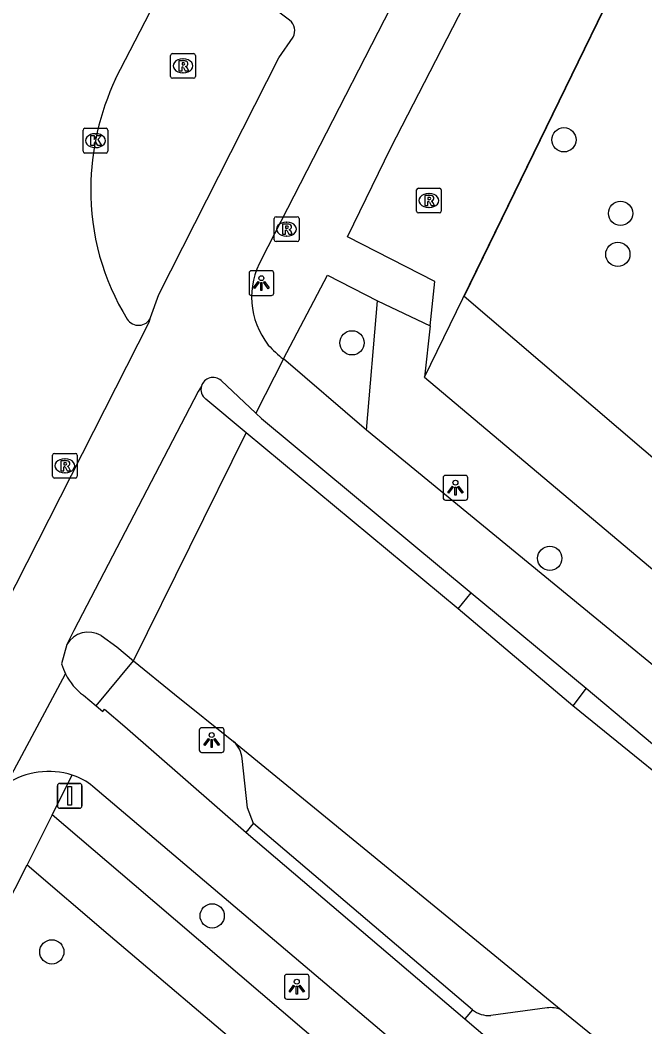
# Model space of a CAD drawing. Extents: x 161477 to 163040, y 383680 to 384868.
# Drawn here: x 161676.46 to 161701.66, y 384537.26 to 384577.84 of the extents above; entities that cross this region are included whole.
import ezdxf

# ---------------------------------------------------------------- set-up
doc = ezdxf.new("R2010")
doc.units = 0
for name, color, linetype in [('IMGEO_Boom', 7, 'Continuous'), ('IMGEO_Fietspad_gesloten', 7, 'Continuous'), ('IMGEO_Groenvoorziening', 7, 'Continuous'), ('IMGEO_Hek', 7, 'Continuous'), ('IMGEO_Kolk', 7, 'Continuous'), ('IMGEO_Lichtpunt', 7, 'Continuous'), ('IMGEO_Parkeervlak_halfverhard', 7, 'Continuous'), ('IMGEO_Rijbaan_lokaal_gesloten', 7, 'Continuous'), ('IMGEO_Rijbaan_lokaal_open', 7, 'Continuous'), ('IMGEO_Rioolput', 7, 'Continuous'), ('IMGEO_Verkeersbordpaal', 7, 'Continuous'), ('IMGEO_Verkeerseiland_open', 7, 'Continuous'), ('IMGEO_Voetpad_open', 7, 'Continuous')]:
    doc.layers.add(name, color=color, linetype=linetype)

msp = doc.modelspace()

# ---------------------------------------------------------------- linework, layer by layer
at = {"layer": 'IMGEO_Boom'}
for centre in [(161698.392, 384573.016), (161700.675, 384570.05), (161700.566, 384568.399), (161689.845, 384564.831), (161697.821, 384556.146), (161684.205, 384541.732), (161677.738, 384540.281)]:
    msp.add_circle(centre, 0.489, dxfattribs=at)
at = {"layer": 'IMGEO_Fietspad_gesloten'}
for points in [[(161686.205, 384568.22), (161693.509, 384582.44)], [(161687.327, 384577.839), (161683.591, 384580.662)], [(161681.723, 384565.846), (161682.057, 384566.78), (161686.89, 384576.321), (161687.466, 384577.152)], [(161687.075, 384564.182), (161685.966, 384561.992)], [(161690.433, 384561.316), (161687.075, 384564.182)], [(161685.966, 384561.992), (161684.563, 384563.315)], [(161685.966, 384561.992), (161686.191, 384561.78), (161694.656, 384554.753)], [(161712.387, 384543.312), (161690.433, 384561.316)], [(161678.338, 384552.67), (161678.133, 384551.887)], [(161675.907, 384547.044), (161678.292, 384551.482)], [(161699.289, 384550.909), (161703.129, 384547.68)], [(161679.011, 384550.623), (161679.526, 384550.201)], [(161679.526, 384550.201), (161679.798, 384549.968), (161679.856, 384550.067), (161680.679, 384549.366), (161685.58, 384545.099)], [(161742.471, 384493.27), (161738.494, 384496.491), (161732.151, 384501.995), (161718.936, 384513.436), (161679.396, 384546.949)], [(161685.58, 384545.099), (161694.395, 384537.587)], [(161694.395, 384537.587), (161698.057, 384534.466)]]:
    msp.add_lwpolyline(points, dxfattribs=at)
for centre, radius, start, end in [((161687.009, 384577.417), 0.529, 329.9005, 52.9758), ((161688.902, 384566.676), 3.108, 150.2052, 218.446), ((161690.22, 384568.194), 5.098, 222.6058, 231.9049), ((161684.242, 384562.937), 0.496, 49.6734, 161.9114), ((161680.384, 384552.537), 2.343, 196.1067, 206.7625), ((161680.461, 384552.567), 2.425, 206.574, 233.286), ((161677.616, 384544.433), 3.12, 72.3791, 123.2032), ((161677.84, 384545.101), 2.415, 49.9034, 72.6647)]:
    msp.add_arc(centre, radius, start, end, dxfattribs=at)
at = {"layer": 'IMGEO_Groenvoorziening'}
msp.add_lwpolyline([(161692.773, 384563.441), (161725.311, 384630.208)], dxfattribs=at)
at = {"layer": 'IMGEO_Hek'}
for points in [[(161725.311, 384630.208), (161694.364, 384566.706)], [(161694.364, 384566.706), (161703.664, 384558.776), (161724.439, 384541.249), (161745.033, 384523.877), (161742.926, 384521.23)]]:
    msp.add_lwpolyline(points, dxfattribs=at)
at = {"layer": 'IMGEO_Kolk'}
for p, q in [((161678.997, 384572.556), (161678.997, 384573.408)), ((161679.072, 384573.482), (161679.924, 384573.482)), ((161679.485, 384573.262), (161679.51, 384573.262)), ((161679.998, 384573.408), (161679.998, 384572.556)), ((161679.924, 384572.482), (161679.072, 384572.482)), ((161679.508, 384572.702), (161679.483, 384572.702))]:
    msp.add_line(p, q, dxfattribs=at)
for points in [[(161678.997, 384572.556), (161678.997, 384573.408)], [(161679.072, 384573.482), (161679.924, 384573.482)], [(161679.318, 384573.182), (161679.441, 384573.182), (161679.441, 384573.031), (161679.571, 384573.182), (161679.735, 384573.182), (161679.589, 384573.031), (161679.742, 384572.782), (161679.59, 384572.782), (161679.505, 384572.946), (161679.441, 384572.879), (161679.441, 384572.782), (161679.318, 384572.782), (161679.318, 384573.182)], [(161679.998, 384573.408), (161679.998, 384572.556)], [(161679.924, 384572.482), (161679.072, 384572.482)]]:
    msp.add_lwpolyline(points, dxfattribs=at)
for centre, start, end in [((161679.074, 384573.406), 91.552, 178.448), ((161679.074, 384573.406), 91.552, 178.448), ((161679.922, 384573.406), 1.552, 88.448), ((161679.922, 384573.406), 1.552, 88.448), ((161679.074, 384572.558), 181.552, 268.448), ((161679.074, 384572.558), 181.552, 268.448), ((161679.922, 384572.558), 271.552, 358.448), ((161679.922, 384572.558), 271.552, 358.448)]:
    msp.add_arc(centre, 0.0765, start, end, dxfattribs=at)
for centre, major_axis, ratio, start_param, end_param in [((161679.484, 384572.982), (-0.387, 0.002), 0.722429, 4.712389, 7.853982), ((161679.509, 384572.982), (-0.39, 0.002), 0.717154, 1.570796, 4.712389)]:
    msp.add_ellipse(centre, major_axis=major_axis, ratio=ratio, start_param=start_param, end_param=end_param, dxfattribs=at)
at = {"layer": 'IMGEO_Lichtpunt'}
for p, q in [((161685.691, 384567.641), (161685.691, 384566.834)), ((161685.691, 384567.641), (161685.691, 384566.834)), ((161686.593, 384567.736), (161685.785, 384567.736)), ((161686.593, 384567.736), (161685.785, 384567.736)), ((161686.687, 384566.834), (161686.687, 384567.641)), ((161686.687, 384566.834), (161686.687, 384567.641)), ((161685.785, 384566.74), (161686.593, 384566.74)), ((161685.785, 384566.74), (161686.593, 384566.74)), ((161693.517, 384559.395), (161693.517, 384558.588)), ((161693.517, 384559.395), (161693.517, 384558.588)), ((161694.419, 384559.49), (161693.611, 384559.49)), ((161694.419, 384559.49), (161693.611, 384559.49)), ((161694.513, 384558.588), (161694.513, 384559.395)), ((161694.513, 384558.588), (161694.513, 384559.395)), ((161693.611, 384558.494), (161694.419, 384558.494)), ((161693.611, 384558.494), (161694.419, 384558.494)), ((161683.687, 384549.223), (161683.687, 384548.416)), ((161683.687, 384549.223), (161683.687, 384548.416)), ((161684.589, 384549.318), (161683.781, 384549.318)), ((161684.589, 384549.318), (161683.781, 384549.318)), ((161684.683, 384548.416), (161684.683, 384549.223)), ((161684.683, 384548.416), (161684.683, 384549.223)), ((161683.781, 384548.322), (161684.589, 384548.322)), ((161683.781, 384548.322), (161684.589, 384548.322)), ((161687.117, 384539.28), (161687.117, 384538.473)), ((161687.117, 384539.28), (161687.117, 384538.473)), ((161688.019, 384539.375), (161687.211, 384539.375)), ((161688.019, 384539.375), (161687.211, 384539.375)), ((161688.113, 384538.473), (161688.113, 384539.28)), ((161688.113, 384538.473), (161688.113, 384539.28)), ((161687.211, 384538.379), (161688.019, 384538.379)), ((161687.211, 384538.379), (161688.019, 384538.379))]:
    msp.add_line(p, q, dxfattribs=at)
for points in [[(161686.065, 384567.305), (161686.104, 384567.277), (161685.916, 384567.015), (161685.878, 384567.042), (161686.065, 384567.305)], [(161686.167, 384567.257), (161686.214, 384567.257), (161686.214, 384566.935), (161686.167, 384566.935), (161686.167, 384567.257)], [(161686.277, 384567.277), (161686.315, 384567.304), (161686.502, 384567.042), (161686.463, 384567.014), (161686.277, 384567.277)], [(161693.891, 384559.059), (161693.93, 384559.031), (161693.742, 384558.769), (161693.704, 384558.796), (161693.891, 384559.059)], [(161693.993, 384559.011), (161694.04, 384559.011), (161694.04, 384558.689), (161693.993, 384558.689), (161693.993, 384559.011)], [(161694.103, 384559.031), (161694.141, 384559.058), (161694.328, 384558.796), (161694.289, 384558.768), (161694.103, 384559.031)], [(161684.061, 384548.887), (161684.1, 384548.859), (161683.912, 384548.597), (161683.874, 384548.624), (161684.061, 384548.887)], [(161684.163, 384548.839), (161684.21, 384548.839), (161684.21, 384548.517), (161684.163, 384548.517), (161684.163, 384548.839)], [(161684.273, 384548.859), (161684.311, 384548.886), (161684.498, 384548.624), (161684.459, 384548.596), (161684.273, 384548.859)], [(161687.491, 384538.944), (161687.53, 384538.916), (161687.342, 384538.654), (161687.304, 384538.681), (161687.491, 384538.944)], [(161687.593, 384538.896), (161687.64, 384538.896), (161687.64, 384538.574), (161687.593, 384538.574), (161687.593, 384538.896)], [(161687.703, 384538.916), (161687.741, 384538.943), (161687.928, 384538.681), (161687.889, 384538.653), (161687.703, 384538.916)]]:
    msp.add_lwpolyline(points, dxfattribs=at)
for centre in [(161686.19, 384567.439), (161694.016, 384559.193), (161684.186, 384549.021), (161687.616, 384539.078)]:
    msp.add_circle(centre, 0.0994, dxfattribs=at)
for centre, start, end in [((161685.785, 384567.641), 90, 180), ((161685.785, 384567.641), 90, 180), ((161686.593, 384567.641), 0, 90), ((161686.593, 384567.641), 0, 90), ((161685.785, 384566.834), 180, 270), ((161685.785, 384566.834), 180, 270), ((161686.593, 384566.834), 270, 0), ((161686.593, 384566.834), 270, 360), ((161693.611, 384559.395), 90, 180), ((161693.611, 384559.395), 90, 180), ((161694.419, 384559.395), 0, 90), ((161694.419, 384559.395), 0, 90), ((161693.611, 384558.588), 180, 270), ((161693.611, 384558.588), 180, 270), ((161694.419, 384558.588), 270, 0), ((161694.419, 384558.588), 270, 360), ((161683.781, 384549.223), 90, 180), ((161683.781, 384549.223), 90, 180), ((161684.589, 384549.223), 0, 90), ((161684.589, 384549.223), 0, 90), ((161683.781, 384548.416), 180, 270), ((161683.781, 384548.416), 180, 270), ((161684.589, 384548.416), 270, 0), ((161684.589, 384548.416), 270, 360), ((161687.211, 384539.28), 90, 180), ((161687.211, 384539.28), 90, 180), ((161688.019, 384539.28), 0, 90), ((161688.019, 384539.28), 0, 90), ((161687.211, 384538.473), 180, 270), ((161687.211, 384538.473), 180, 270), ((161688.019, 384538.473), 270, 0), ((161688.019, 384538.473), 270, 360)]:
    msp.add_arc(centre, 0.0946, start, end, dxfattribs=at)
at = {"layer": 'IMGEO_Parkeervlak_halfverhard'}
for points in [[(161685.872, 384545.456), (161685.627, 384546.087), (161685.421, 384548.076)], [(161697.718, 384538.021), (161695.443, 384537.714)]]:
    msp.add_lwpolyline(points, dxfattribs=at)
for centre, radius, start, end in [((161684.322, 384547.944), 1.107, 6.8457, 47.4196), ((161695.381, 384538.812), 1.1, 231.8707, 273.2189), ((161697.876, 384537.024), 1.009, 66.6889, 98.9851)]:
    msp.add_arc(centre, radius, start, end, dxfattribs=at)
at = {"layer": 'IMGEO_Rijbaan_lokaal_gesloten'}
for points in [[(161680.307, 384575.468), (161682.884, 384580.472)], [(161675.166, 384553), (161675.383, 384553.328), (161681.664, 384565.664), (161681.723, 384565.846)], [(161683.771, 384563.091), (161683.645, 384562.864), (161678.622, 384553.233), (161678.338, 384552.67)], [(161685.58, 384561.202), (161683.948, 384562.557)], [(161681.026, 384552.017), (161685.58, 384561.202)], [(161694.124, 384554.107), (161685.58, 384561.202)], [(161698.747, 384550.205), (161694.124, 384554.107)], [(161679.729, 384553.028), (161680.363, 384552.576), (161681.026, 384552.017)], [(161681.026, 384552.017), (161682.681, 384550.668), (161685.071, 384548.759)], [(161722.044, 384532.421), (161716.216, 384537.169), (161711.444, 384540.818), (161704.786, 384545.311), (161698.747, 384550.205)], [(161685.071, 384548.759), (161698.275, 384537.951)], [(161698.275, 384537.951), (161699.78, 384536.72), (161699.909, 384536.614)]]:
    msp.add_lwpolyline(points, dxfattribs=at)
for centre, radius, start, end in [((161689.828, 384570.995), 10.519, 154.8357, 179.5264), ((161689.064, 384570.944), 9.756, 179.1881, 211.8947), ((161681.236, 384566.076), 0.538, 212.1767, 334.7488), ((161684.251, 384562.954), 0.499, 164.0376, 232.6391), ((161679.214, 384552.148), 1.02, 59.6672, 149.1986)]:
    msp.add_arc(centre, radius, start, end, dxfattribs=at)
at = {"layer": 'IMGEO_Rijbaan_lokaal_open'}
for points in [[(161694.124, 384554.107), (161694.656, 384554.753)], [(161694.656, 384554.753), (161699.289, 384550.909)], [(161699.289, 384550.909), (161698.747, 384550.205)]]:
    msp.add_lwpolyline(points, dxfattribs=at)
at = {"layer": 'IMGEO_Rioolput'}
for p, q in [((161682.528, 384575.568), (161682.528, 384576.42)), ((161682.603, 384576.494), (161683.455, 384576.494)), ((161683.529, 384576.42), (161683.529, 384575.568)), ((161683.016, 384576.274), (161683.041, 384576.274)), ((161683.039, 384575.714), (161683.014, 384575.714)), ((161683.455, 384575.494), (161682.603, 384575.494)), ((161692.445, 384570.141), (161692.445, 384570.993)), ((161692.52, 384571.067), (161693.372, 384571.067)), ((161692.933, 384570.847), (161692.958, 384570.847)), ((161693.446, 384570.993), (161693.446, 384570.141)), ((161686.781, 384569.914), (161687.633, 384569.914)), ((161693.372, 384570.067), (161692.52, 384570.067)), ((161692.956, 384570.287), (161692.931, 384570.287)), ((161686.706, 384568.988), (161686.706, 384569.84)), ((161687.194, 384569.694), (161687.219, 384569.694)), ((161687.707, 384569.84), (161687.707, 384568.988)), ((161687.217, 384569.134), (161687.192, 384569.134)), ((161687.633, 384568.914), (161686.781, 384568.914)), ((161677.765, 384559.45), (161677.765, 384560.302)), ((161677.84, 384560.376), (161678.692, 384560.376)), ((161678.766, 384560.302), (161678.766, 384559.45)), ((161678.253, 384560.156), (161678.278, 384560.156)), ((161678.692, 384559.376), (161677.84, 384559.376)), ((161678.276, 384559.596), (161678.251, 384559.596))]:
    msp.add_line(p, q, dxfattribs=at)
for points in [[(161682.528, 384575.568), (161682.528, 384576.42)], [(161682.603, 384576.494), (161683.455, 384576.494)], [(161683.529, 384576.42), (161683.529, 384575.568)], [(161683.117, 384576.192), (161682.865, 384576.194), (161682.865, 384575.794)], [(161683.043, 384576.113), (161682.989, 384576.113), (161682.989, 384576.032)], [(161682.989, 384576.032), (161683.041, 384576.032)], [(161682.865, 384575.794), (161682.989, 384575.794), (161682.989, 384575.956), (161683, 384575.956)], [(161683.047, 384575.927), (161683.118, 384575.794), (161683.258, 384575.794), (161683.193, 384575.92)], [(161683.455, 384575.494), (161682.603, 384575.494)], [(161692.445, 384570.141), (161692.445, 384570.993)], [(161692.52, 384571.067), (161693.372, 384571.067)], [(161693.034, 384570.765), (161692.782, 384570.767), (161692.782, 384570.367)], [(161693.446, 384570.993), (161693.446, 384570.141)], [(161692.782, 384570.367), (161692.906, 384570.367), (161692.906, 384570.529), (161692.917, 384570.529)], [(161692.96, 384570.686), (161692.906, 384570.686), (161692.906, 384570.605)], [(161692.906, 384570.605), (161692.958, 384570.605)], [(161692.964, 384570.5), (161693.035, 384570.367), (161693.175, 384570.367), (161693.11, 384570.493)], [(161686.781, 384569.914), (161687.633, 384569.914)], [(161693.372, 384570.067), (161692.52, 384570.067)], [(161686.706, 384568.988), (161686.706, 384569.84)], [(161687.295, 384569.612), (161687.043, 384569.614), (161687.043, 384569.214)], [(161687.221, 384569.533), (161687.167, 384569.533), (161687.167, 384569.452)], [(161687.707, 384569.84), (161687.707, 384568.988)], [(161687.043, 384569.214), (161687.167, 384569.214), (161687.167, 384569.376), (161687.178, 384569.376)], [(161687.167, 384569.452), (161687.219, 384569.452)], [(161687.225, 384569.347), (161687.296, 384569.214), (161687.436, 384569.214), (161687.371, 384569.34)], [(161687.633, 384568.914), (161686.781, 384568.914)], [(161677.765, 384559.45), (161677.765, 384560.302)], [(161677.84, 384560.376), (161678.692, 384560.376)], [(161678.766, 384560.302), (161678.766, 384559.45)], [(161678.354, 384560.074), (161678.102, 384560.076), (161678.102, 384559.676)], [(161678.102, 384559.676), (161678.226, 384559.676), (161678.226, 384559.838), (161678.237, 384559.838)], [(161678.28, 384559.995), (161678.226, 384559.995), (161678.226, 384559.914)], [(161678.226, 384559.914), (161678.278, 384559.914)], [(161678.284, 384559.809), (161678.355, 384559.676), (161678.495, 384559.676), (161678.43, 384559.802)], [(161678.692, 384559.376), (161677.84, 384559.376)]]:
    msp.add_lwpolyline(points, dxfattribs=at)
for centre, radius, start, end in [((161682.605, 384576.418), 0.0765, 91.552, 178.448), ((161682.605, 384576.418), 0.0765, 91.552, 178.448), ((161683.453, 384576.418), 0.0765, 1.552, 88.448), ((161683.453, 384576.418), 0.0765, 1.552, 88.448), ((161683.025, 384576.221), 0.19, 274.7715, 282.9687), ((161683.049, 384576.017), 0.0964, 77.0061, 93.1865), ((161683.063, 384576.074), 0.0378, 276.6634, 79.6772), ((161683.116, 384576.082), 0.109, 350.3612, 89.416), ((161683.114, 384576.082), 0.112, 277.5842, 350.9817), ((161682.999, 384575.903), 0.0533, 26.0293, 88.6989), ((161683.098, 384575.867), 0.108, 29.5134, 73.7905), ((161682.605, 384575.57), 0.0765, 181.552, 268.448), ((161682.605, 384575.57), 0.0765, 181.552, 268.448), ((161683.453, 384575.57), 0.0765, 271.552, 358.448), ((161683.453, 384575.57), 0.0765, 271.552, 358.448), ((161692.522, 384570.991), 0.0765, 91.552, 178.448), ((161692.522, 384570.991), 0.0765, 91.552, 178.448), ((161693.033, 384570.655), 0.109, 350.3612, 89.416), ((161693.37, 384570.991), 0.0765, 1.552, 88.448), ((161693.37, 384570.991), 0.0765, 1.552, 88.448), ((161692.916, 384570.476), 0.0533, 26.0293, 88.6989), ((161692.942, 384570.794), 0.19, 274.7715, 282.9687), ((161692.966, 384570.59), 0.0964, 77.0061, 93.1865), ((161692.98, 384570.647), 0.0378, 276.6634, 79.6772), ((161693.031, 384570.655), 0.112, 277.5842, 350.9817), ((161693.015, 384570.44), 0.108, 29.5134, 73.7905), ((161686.783, 384569.838), 0.0765, 91.552, 178.448), ((161686.783, 384569.838), 0.0765, 91.552, 178.448), ((161687.631, 384569.838), 0.0765, 1.552, 88.448), ((161687.631, 384569.838), 0.0765, 1.552, 88.448), ((161692.522, 384570.143), 0.0765, 181.552, 268.448), ((161692.522, 384570.143), 0.0765, 181.552, 268.448), ((161693.37, 384570.143), 0.0765, 271.552, 358.448), ((161693.37, 384570.143), 0.0765, 271.552, 358.448), ((161687.227, 384569.437), 0.0964, 77.0061, 93.1865), ((161687.241, 384569.494), 0.0378, 276.6634, 79.6772), ((161687.294, 384569.502), 0.109, 350.3612, 89.416), ((161687.177, 384569.323), 0.0533, 26.0293, 88.6989), ((161687.203, 384569.641), 0.19, 274.7715, 282.9687), ((161687.292, 384569.502), 0.112, 277.5842, 350.9817), ((161687.276, 384569.287), 0.108, 29.5134, 73.7905), ((161686.783, 384568.99), 0.0765, 181.552, 268.448), ((161686.783, 384568.99), 0.0765, 181.552, 268.448), ((161687.631, 384568.99), 0.0765, 271.552, 358.448), ((161687.631, 384568.99), 0.0765, 271.552, 358.448), ((161677.842, 384560.3), 0.0765, 91.552, 178.448), ((161677.842, 384560.3), 0.0765, 91.552, 178.448), ((161678.69, 384560.3), 0.0765, 1.552, 88.448), ((161678.69, 384560.3), 0.0765, 1.552, 88.448), ((161678.236, 384559.785), 0.0533, 26.0293, 88.6989), ((161678.262, 384560.103), 0.19, 274.7715, 282.9687), ((161678.286, 384559.899), 0.0964, 77.0061, 93.1865), ((161678.3, 384559.956), 0.0378, 276.6634, 79.6772), ((161678.353, 384559.964), 0.109, 350.3612, 89.416), ((161678.351, 384559.964), 0.112, 277.5842, 350.9817), ((161678.335, 384559.749), 0.108, 29.5134, 73.7905), ((161677.842, 384559.452), 0.0765, 181.552, 268.448), ((161677.842, 384559.452), 0.0765, 181.552, 268.448), ((161678.69, 384559.452), 0.0765, 271.552, 358.448), ((161678.69, 384559.452), 0.0765, 271.552, 358.448)]:
    msp.add_arc(centre, radius, start, end, dxfattribs=at)
for centre, major_axis, ratio, start_param, end_param in [((161683.015, 384575.994), (-0.387, 0.002), 0.722429, 4.712389, 7.853982), ((161683.04, 384575.994), (-0.39, 0.002), 0.717154, 1.570796, 4.712389), ((161692.932, 384570.567), (-0.387, 0.002), 0.722429, 4.712389, 7.853982), ((161692.957, 384570.567), (-0.39, 0.002), 0.717154, 1.570796, 4.712389), ((161687.193, 384569.414), (-0.387, 0.002), 0.722429, 4.712389, 7.853982), ((161687.218, 384569.414), (-0.39, 0.002), 0.717154, 1.570796, 4.712389), ((161678.252, 384559.876), (-0.387, 0.002), 0.722429, 4.712389, 7.853982), ((161678.277, 384559.876), (-0.39, 0.002), 0.717154, 1.570796, 4.712389)]:
    msp.add_ellipse(centre, major_axis=major_axis, ratio=ratio, start_param=start_param, end_param=end_param, dxfattribs=at)
at = {"layer": 'IMGEO_Verkeersbordpaal'}
for p, q in [((161677.965, 384546.17), (161677.965, 384546.97)), ((161677.965, 384546.97), (161677.965, 384546.17)), ((161678.065, 384547.07), (161678.855, 384547.07)), ((161678.855, 384547.07), (161678.065, 384547.07)), ((161678.955, 384546.97), (161678.955, 384546.17)), ((161678.955, 384546.17), (161678.955, 384546.97)), ((161678.855, 384546.07), (161678.065, 384546.07)), ((161678.065, 384546.07), (161678.855, 384546.07))]:
    msp.add_line(p, q, dxfattribs=at)
msp.add_lwpolyline([(161678.385, 384546.945), (161678.535, 384546.945), (161678.535, 384546.195), (161678.385, 384546.195), (161678.385, 384546.945)], dxfattribs=at)
for centre, start, end in [((161678.065, 384546.97), 90, 180), ((161678.065, 384546.97), 90, 180), ((161678.855, 384546.97), 0, 90), ((161678.855, 384546.97), 360, 90), ((161678.065, 384546.17), 180, 270), ((161678.065, 384546.17), 180, 270), ((161678.855, 384546.17), 270, 0), ((161678.855, 384546.17), 270, 0)]:
    msp.add_arc(centre, 0.1, start, end, dxfattribs=at)
at = {"layer": 'IMGEO_Verkeerseiland_open'}
msp.add_lwpolyline([(161679.526, 384550.201), (161681.026, 384552.017)], dxfattribs=at)
at = {"layer": 'IMGEO_Voetpad_open'}
for points in [[(161692.997, 384565.522), (161693.187, 384567.301), (161689.66, 384569.1), (161691.411, 384572.685), (161697.993, 384585.483), (161717.579, 384624.698), (161721.185, 384632.047)], [(161687.075, 384564.182), (161688.861, 384567.553), (161690.879, 384566.528)], [(161690.433, 384561.316), (161690.879, 384566.528)], [(161690.879, 384566.528), (161692.997, 384565.522)], [(161692.997, 384565.522), (161692.773, 384563.441)], [(161692.773, 384563.441), (161758.806, 384507.866), (161760.886, 384500.893)], [(161677.753, 384545.804), (161678.56, 384547.407)], [(161677.753, 384545.804), (161676.741, 384543.785)], [(161746.134, 384487.423), (161731.371, 384500), (161681.058, 384542.99), (161677.753, 384545.804)], [(161685.58, 384545.099), (161685.872, 384545.456)], [(161694.702, 384537.947), (161685.872, 384545.456)], [(161587.084, 384366.964), (161593.687, 384380.342), (161600.945, 384394.608), (161619.35, 384430.848), (161637.594, 384466.689), (161660.175, 384511.161), (161676.741, 384543.785)], [(161676.741, 384543.785), (161680.014, 384540.993), (161709.781, 384515.739), (161723.453, 384503.883), (161744.705, 384485.735)], [(161694.702, 384537.947), (161694.395, 384537.587)]]:
    msp.add_lwpolyline(points, dxfattribs=at)

doc.saveas('drawing.dxf')
